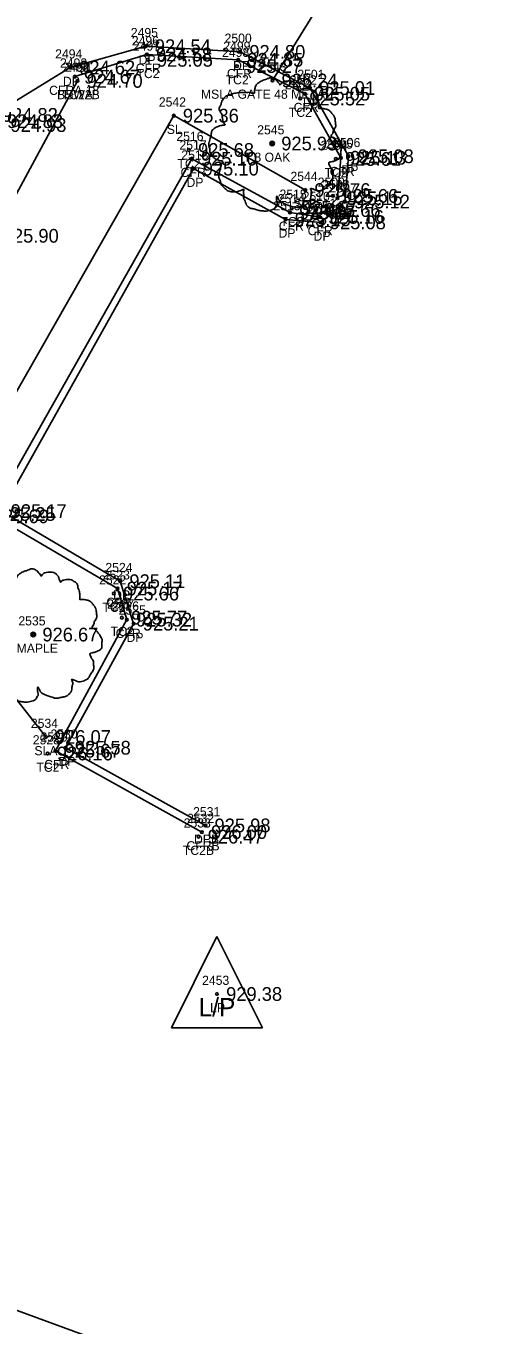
# Model space of a CAD drawing. Extents: x 1575382 to 1578175, y 1099175 to 1101955.
# Drawn here: x 1576828.4 to 1576879.7, y 1100126.4 to 1100268.6 of the extents above; entities that cross this region are included whole.
import ezdxf

# ---------------------------------------------------------------- set-up
doc = ezdxf.new("R2010")
doc.units = 0
for name, color, linetype in [('RD_EX_Conc', 7, 'Continuous'), ('RD_EX_Conc_txCode', 7, 'Continuous'), ('RD_EX_DR_Pipe', 7, 'Continuous'), ('RD_EX_Driveway', 7, 'Continuous'), ('RD_EX_Driveway_txCode', 7, 'Continuous'), ('RD_EX_Misc', 7, 'Continuous'), ('RD_EX_Misc_txCode', 7, 'Continuous'), ('RD_EX_TX_Conc_ELEV', 7, 'Continuous'), ('RD_EX_TX_Driveway_ELEV', 7, 'Continuous'), ('RD_EX_TX_Misc_ELEV', 7, 'Continuous'), ('RD_EX_TX_UT_ELEV', 7, 'Continuous'), ('RD_EX_TX_VEG_ELEV', 7, 'Continuous'), ('RD_EX_UT', 7, 'Continuous'), ('RD_EX_UT_txCode', 7, 'Continuous'), ('RD_EX_VEG', 7, 'Continuous'), ('RD_EX_VEG_txCode', 7, 'Continuous'), ('RD_SMD_Locator', 7, 'Continuous')]:
    doc.layers.add(name, color=color, linetype=linetype)

msp = doc.modelspace()

# ---------------------------------------------------------------- linework, layer by layer
at = {"layer": 'RD_EX_Conc'}
for points in [[(1576833.8, 1100263.07), (1576841.69, 1100265.49), (1576851.69, 1100264.91), (1576859, 1100261.2), (1576862.95, 1100254.19), (1576862.57, 1100249.76), (1576860.52, 1100247.72), (1576857.37, 1100248.21), (1576846.61, 1100254.09), (1576824.56, 1100215.2), (1576838.48, 1100207.04), (1576839.5, 1100203.64), (1576831.67, 1100189.29), (1576847.72, 1100180.39)], [(1576790.59, 1100185.09), (1576808.85, 1100217.27), (1576824.9, 1100245.65), (1576834.09, 1100262.6)]]:
    msp.add_lwpolyline(points, dxfattribs=at)
at = {"layer": 'RD_EX_DR_Pipe'}
msp.add_lwpolyline([(1576756.71, 1100087.96), (1576786.44, 1100143.06), (1576786.44, 1100143.06), (1576927.31, 1100091.43)], dxfattribs=at)
at = {"layer": 'RD_EX_Driveway'}
msp.add_lwpolyline([(1576817.54, 1100252.08), (1576824.8, 1100258.88), (1576833.27, 1100264.06), (1576841.56, 1100266.4), (1576851.91, 1100265.78), (1576859.56, 1100261.82), (1576863.79, 1100254.36), (1576863.37, 1100249.4), (1576860.73, 1100247.12), (1576856.89, 1100247.45), (1576846.81, 1100253), (1576825.77, 1100215.52), (1576838.77, 1100207.85), (1576840.24, 1100203.2), (1576832.79, 1100189.62), (1576848.1, 1100181.12)], dxfattribs=at)
at = {"layer": 'RD_EX_Misc'}
msp.add_line((1576855.44, 1100262.65), (1576870.5, 1100286.96), dxfattribs=at)
at = {"layer": 'RD_EX_UT'}
for p, q in [((1576844.37, 1100158.95), (1576849.37, 1100168.95)), ((1576849.37, 1100168.95), (1576854.37, 1100158.95)), ((1576844.37, 1100158.95), (1576854.37, 1100158.95))]:
    msp.add_line(p, q, dxfattribs=at)
at = {"layer": 'RD_EX_VEG'}
msp.add_lwpolyline([(1576830.61, 1100190.8), (1576820.1, 1100204.16), (1576818.46, 1100212.97), (1576844.63, 1100258.8), (1576859.05, 1100250.66)], dxfattribs=at)
for centre, radius in [((1576855.41, 1100255.75), 0.25), ((1576855.4, 1100255.73), 0.0001), ((1576829.24, 1100202.01), 0.25), ((1576829.22, 1100201.99), 0.0001)]:
    msp.add_circle(centre, radius, dxfattribs=at)
for points in [[(1576855.54, 1100262.92), (1576855.24, 1100262.95), (1576854.92, 1100262.85), (1576854.67, 1100262.75), (1576854.44, 1100262.67), (1576854.22, 1100262.57), (1576853.92, 1100262.4), (1576853.69, 1100262.2), (1576853.57, 1100261.95), (1576853.52, 1100261.72), (1576853.47, 1100261.45), (1576853.47, 1100261.27), (1576853.35, 1100261.25), (1576853.2, 1100261.27), (1576852.95, 1100261.35), (1576852.7, 1100261.35), (1576852.45, 1100261.35), (1576852.1, 1100261.32), (1576851.75, 1100261.32), (1576851.47, 1100261.27), (1576851.15, 1100261.22), (1576850.77, 1100261.1), (1576850.42, 1100260.97), (1576850.12, 1100260.72), (1576849.87, 1100260.25), (1576849.75, 1100259.9), (1576849.6, 1100259.65), (1576849.75, 1100259.2), (1576849.92, 1100258.85), (1576849.95, 1100258.65), (1576850.02, 1100258.22), (1576850.12, 1100258), (1576850.25, 1100257.8), (1576850.17, 1100257.77), (1576849.8, 1100257.72), (1576849.5, 1100257.62), (1576849.07, 1100257.4), (1576848.85, 1100257.17), (1576848.75, 1100256.85), (1576848.72, 1100256.5), (1576848.62, 1100256.3), (1576848.55, 1100256.02), (1576848.52, 1100255.95), (1576848.47, 1100255.62), (1576848.57, 1100255.17), (1576848.6, 1100254.82), (1576848.72, 1100254.6), (1576848.87, 1100254.42), (1576849.05, 1100254.17), (1576849.45, 1100253.95), (1576849.77, 1100253.85), (1576849.97, 1100253.82), (1576849.8, 1100253.33), (1576849.75, 1100252.98), (1576849.62, 1100252.58), (1576849.62, 1100252.5), (1576849.57, 1100252.03), (1576849.72, 1100251.7), (1576849.8, 1100251.33), (1576849.97, 1100251.1), (1576850.25, 1100250.8), (1576850.57, 1100250.58), (1576851.07, 1100250.45), (1576851.47, 1100250.48), (1576852.05, 1100250.65), (1576852.3, 1100250.73), (1576852.27, 1100250.55), (1576852.3, 1100250.18), (1576852.3, 1100249.75), (1576852.45, 1100249.43), (1576852.55, 1100249.15), (1576852.7, 1100248.9), (1576853.02, 1100248.68), (1576853.42, 1100248.6), (1576853.84, 1100248.45), (1576854.29, 1100248.38), (1576854.79, 1100248.35), (1576855.39, 1100248.5), (1576855.67, 1100248.63), (1576855.77, 1100248.8), (1576855.97, 1100249.18), (1576855.92, 1100249.4), (1576855.94, 1100250), (1576856.04, 1100249.83), (1576856.22, 1100249.48), (1576856.72, 1100249.18), (1576857.12, 1100249), (1576857.59, 1100248.85), (1576857.89, 1100248.78), (1576858.37, 1100248.85), (1576858.74, 1100248.93), (1576859.12, 1100249.05), (1576859.42, 1100249.33), (1576859.59, 1100249.6), (1576859.64, 1100249.88), (1576859.72, 1100250.25), (1576859.77, 1100250.43)], [(1576859.77, 1100250.43), (1576859.69, 1100250.6), (1576859.64, 1100250.85), (1576859.72, 1100250.83), (1576859.89, 1100250.78), (1576860.17, 1100250.65), (1576860.39, 1100250.58), (1576860.72, 1100250.6), (1576860.99, 1100250.7), (1576861.44, 1100250.98), (1576861.72, 1100251.45), (1576861.99, 1100251.85), (1576862.07, 1100252.18), (1576862.02, 1100252.4), (1576861.99, 1100252.9), (1576861.79, 1100253.15), (1576861.74, 1100253.28), (1576861.64, 1100253.67), (1576861.72, 1100253.72), (1576861.99, 1100253.77), (1576862.37, 1100253.9), (1576862.64, 1100254.02), (1576862.87, 1100254.2), (1576862.94, 1100254.42), (1576862.92, 1100254.82), (1576862.97, 1100255.22), (1576862.89, 1100255.37), (1576862.79, 1100255.52), (1576862.72, 1100255.72), (1576862.57, 1100255.87), (1576862.47, 1100256.02), (1576862.37, 1100256.12), (1576862.24, 1100256.27), (1576862.07, 1100256.4), (1576861.92, 1100256.45), (1576861.87, 1100256.6), (1576862.02, 1100256.8), (1576862.07, 1100256.9), (1576862.09, 1100257.12), (1576862.32, 1100257.47), (1576862.37, 1100257.87), (1576862.32, 1100258.3), (1576862.27, 1100258.57), (1576862.12, 1100258.85), (1576861.92, 1100259.1), (1576861.79, 1100259.27), (1576861.62, 1100259.4), (1576861.29, 1100259.52), (1576861.04, 1100259.57), (1576860.69, 1100259.57), (1576860.49, 1100259.62), (1576860.52, 1100259.67), (1576860.52, 1100259.82), (1576860.52, 1100260.1), (1576860.44, 1100260.55), (1576860.29, 1100261.05), (1576860.29, 1100261.07), (1576860.19, 1100261.32), (1576859.97, 1100261.52), (1576859.79, 1100261.62), (1576859.59, 1100261.75), (1576859.34, 1100261.77), (1576859.04, 1100261.77), (1576858.77, 1100261.72), (1576858.57, 1100261.62), (1576858.39, 1100261.5), (1576858.32, 1100261.65), (1576858.22, 1100261.95), (1576858.17, 1100262.1), (1576858.02, 1100262.27), (1576857.79, 1100262.47), (1576857.34, 1100262.6), (1576856.72, 1100262.52), (1576856.42, 1100262.32), (1576856.27, 1100262.15), (1576856.22, 1100262.27), (1576856.02, 1100262.47), (1576855.92, 1100262.65), (1576855.74, 1100262.77), (1576855.59, 1100262.87), (1576855.49, 1100262.92)], [(1576829.37, 1100209.18), (1576829.07, 1100209.2), (1576828.74, 1100209.1), (1576828.49, 1100209), (1576828.27, 1100208.93), (1576828.04, 1100208.83), (1576827.74, 1100208.65), (1576827.52, 1100208.45), (1576827.39, 1100208.2), (1576827.34, 1100207.98), (1576827.29, 1100207.7), (1576827.29, 1100207.53), (1576827.17, 1100207.5), (1576827.02, 1100207.53), (1576826.77, 1100207.6), (1576826.52, 1100207.6), (1576826.27, 1100207.6), (1576825.92, 1100207.58), (1576825.57, 1100207.58), (1576825.3, 1100207.53), (1576824.97, 1100207.48), (1576824.6, 1100207.35), (1576824.25, 1100207.23), (1576823.95, 1100206.98), (1576823.7, 1100206.5), (1576823.57, 1100206.16), (1576823.42, 1100205.91), (1576823.57, 1100205.46), (1576823.75, 1100205.11), (1576823.77, 1100204.91), (1576823.85, 1100204.48), (1576823.95, 1100204.26), (1576824.07, 1100204.06), (1576824, 1100204.03), (1576823.62, 1100203.98), (1576823.32, 1100203.88), (1576822.9, 1100203.66), (1576822.67, 1100203.43), (1576822.57, 1100203.11), (1576822.55, 1100202.76), (1576822.45, 1100202.56), (1576822.37, 1100202.28), (1576822.35, 1100202.21), (1576822.3, 1100201.88), (1576822.4, 1100201.43), (1576822.42, 1100201.08), (1576822.55, 1100200.86), (1576822.7, 1100200.68), (1576822.87, 1100200.43), (1576823.27, 1100200.21), (1576823.6, 1100200.11), (1576823.8, 1100200.08), (1576823.62, 1100199.58), (1576823.57, 1100199.23), (1576823.45, 1100198.83), (1576823.45, 1100198.76), (1576823.4, 1100198.28), (1576823.55, 1100197.96), (1576823.62, 1100197.58), (1576823.8, 1100197.36), (1576824.07, 1100197.06), (1576824.4, 1100196.83), (1576824.9, 1100196.71), (1576825.3, 1100196.73), (1576825.87, 1100196.91), (1576826.12, 1100196.98), (1576826.1, 1100196.81), (1576826.12, 1100196.43), (1576826.12, 1100196.01), (1576826.27, 1100195.68), (1576826.37, 1100195.41), (1576826.52, 1100195.16), (1576826.84, 1100194.94), (1576827.24, 1100194.86), (1576827.67, 1100194.71), (1576828.12, 1100194.64), (1576828.62, 1100194.61), (1576829.22, 1100194.76), (1576829.49, 1100194.89), (1576829.59, 1100195.06), (1576829.79, 1100195.43), (1576829.74, 1100195.66), (1576829.77, 1100196.26), (1576829.87, 1100196.08), (1576830.04, 1100195.73), (1576830.54, 1100195.43), (1576830.94, 1100195.26), (1576831.42, 1100195.11), (1576831.72, 1100195.03), (1576832.19, 1100195.11), (1576832.57, 1100195.18), (1576832.94, 1100195.31), (1576833.24, 1100195.58), (1576833.42, 1100195.86), (1576833.47, 1100196.13), (1576833.54, 1100196.51), (1576833.59, 1100196.68)], [(1576833.59, 1100196.68), (1576833.52, 1100196.86), (1576833.47, 1100197.11), (1576833.54, 1100197.08), (1576833.72, 1100197.03), (1576833.99, 1100196.91), (1576834.22, 1100196.83), (1576834.54, 1100196.86), (1576834.82, 1100196.96), (1576835.27, 1100197.23), (1576835.54, 1100197.71), (1576835.82, 1100198.11), (1576835.89, 1100198.43), (1576835.84, 1100198.66), (1576835.82, 1100199.16), (1576835.62, 1100199.41), (1576835.57, 1100199.53), (1576835.47, 1100199.93), (1576835.54, 1100199.98), (1576835.82, 1100200.03), (1576836.19, 1100200.16), (1576836.47, 1100200.28), (1576836.69, 1100200.46), (1576836.77, 1100200.68), (1576836.74, 1100201.08), (1576836.79, 1100201.48), (1576836.72, 1100201.63), (1576836.62, 1100201.78), (1576836.54, 1100201.98), (1576836.39, 1100202.13), (1576836.29, 1100202.28), (1576836.19, 1100202.38), (1576836.07, 1100202.53), (1576835.89, 1100202.66), (1576835.74, 1100202.71), (1576835.69, 1100202.86), (1576835.84, 1100203.06), (1576835.89, 1100203.16), (1576835.92, 1100203.38), (1576836.14, 1100203.73), (1576836.19, 1100204.13), (1576836.14, 1100204.56), (1576836.09, 1100204.83), (1576835.94, 1100205.11), (1576835.74, 1100205.36), (1576835.62, 1100205.53), (1576835.44, 1100205.66), (1576835.12, 1100205.78), (1576834.87, 1100205.83), (1576834.52, 1100205.83), (1576834.32, 1100205.88), (1576834.34, 1100205.93), (1576834.34, 1100206.08), (1576834.34, 1100206.36), (1576834.27, 1100206.8), (1576834.12, 1100207.3), (1576834.12, 1100207.33), (1576834.02, 1100207.58), (1576833.79, 1100207.78), (1576833.62, 1100207.88), (1576833.42, 1100208), (1576833.17, 1100208.03), (1576832.87, 1100208.03), (1576832.59, 1100207.98), (1576832.39, 1100207.88), (1576832.22, 1100207.75), (1576832.14, 1100207.9), (1576832.04, 1100208.2), (1576831.99, 1100208.35), (1576831.84, 1100208.53), (1576831.62, 1100208.73), (1576831.17, 1100208.85), (1576830.54, 1100208.78), (1576830.24, 1100208.58), (1576830.09, 1100208.4), (1576830.04, 1100208.53), (1576829.84, 1100208.73), (1576829.74, 1100208.9), (1576829.57, 1100209.03), (1576829.42, 1100209.13), (1576829.32, 1100209.18)]]:
    msp.add_spline(points, degree=3, dxfattribs=at)
at = {"layer": 'RD_SMD_Locator'}
for centre in [(1576841.56, 1100266.4), (1576841.69, 1100265.49), (1576841.79, 1100264.91), (1576851.69, 1100264.91), (1576851.91, 1100265.78), (1576833.27, 1100264.06), (1576851.56, 1100264.23), (1576833.8, 1100263.07), (1576834.09, 1100262.6), (1576834.09, 1100262.6), (1576855.44, 1100262.65), (1576859.56, 1100261.82), (1576858.48, 1100260.67), (1576859, 1100261.2), (1576844.63, 1100258.8), (1576846.29, 1100255.04), (1576855.41, 1100255.75), (1576846.61, 1100254.09), (1576862.4, 1100254.06), (1576862.95, 1100254.19), (1576863.79, 1100254.36), (1576846.81, 1100253), (1576859.05, 1100250.66), (1576862.08, 1100250.02), (1576862.57, 1100249.76), (1576863.37, 1100249.4), (1576857.37, 1100248.21), (1576857.56, 1100248.71), (1576860.15, 1100248.47), (1576860.52, 1100247.72), (1576856.89, 1100247.45), (1576860.73, 1100247.12), (1576838.77, 1100207.85), (1576838.08, 1100206.49), (1576838.48, 1100207.04), (1576838.96, 1100203.86), (1576839.5, 1100203.64), (1576829.24, 1100202.01), (1576840.24, 1100203.2), (1576830.61, 1100190.8), (1576831.67, 1100189.29), (1576832.79, 1100189.62), (1576830.82, 1100188.99), (1576848.1, 1100181.12), (1576847.35, 1100179.89), (1576847.72, 1100180.39), (1576849.37, 1100162.67)]:
    msp.add_circle(centre, 0.15, dxfattribs=at)

# ---------------------------------------------------------------- texts
at = {"layer": 'RD_EX_Conc_txCode'}
for s, p in [('2496', (1576840.04, 1100266.49)), ('2497', (1576840.16, 1100265.91)), ('2498', (1576849.93, 1100265.23)), ('2499', (1576850.06, 1100265.91)), ('2493', (1576832.17, 1100264.07)), ('2492', (1576832.46, 1100263.6)), ('2491', (1576832.74, 1100263.6)), ('CFR', (1576840.47, 1100263.49)), ('TC2', (1576840.55, 1100262.91)), ('CFR', (1576850.46, 1100262.91)), ('CFRA 18', (1576830.98, 1100261.07)), ('TC2', (1576850.32, 1100262.23)), ('2503', (1576856.81, 1100261.67)), ('2502', (1576857.33, 1100262.2)), ('BSW2B', (1576831.85, 1100260.6)), ('TC2A', (1576832.35, 1100260.6)), ('TC2', (1576857.24, 1100258.67)), ('CFR', (1576857.77, 1100259.2)), ('2516', (1576844.92, 1100256.04)), ('2505', (1576861.28, 1100255.19)), ('2517', (1576845.26, 1100255.09)), ('2504', (1576860.73, 1100255.06)), ('TC2', (1576845.04, 1100253.04)), ('CFR', (1576845.38, 1100252.09)), ('2509', (1576860.41, 1100251.02)), ('TC2', (1576861.16, 1100252.06)), ('CFR', (1576861.72, 1100252.19)), ('2515', (1576856.22, 1100249.71)), ('2510', (1576858.76, 1100249.47)), ('2508', (1576860.9, 1100250.76)), ('2514', (1576856.02, 1100249.21)), ('2511', (1576859.46, 1100248.72)), ('TC2', (1576856.32, 1100246.71)), ('TC2', (1576860.83, 1100248.02)), ('CFR', (1576861.34, 1100247.76)), ('CFR', (1576856.14, 1100246.21)), ('TC2', (1576858.9, 1100246.47)), ('CFR', (1576859.3, 1100245.72)), ('2522', (1576836.45, 1100207.49)), ('2523', (1576836.85, 1100208.04)), ('TC2', (1576836.83, 1100204.49)), ('CFR', (1576837.25, 1100205.04)), ('2527', (1576837.33, 1100204.86)), ('2526', (1576837.85, 1100204.64)), ('TC2', (1576837.72, 1100201.86)), ('CFR', (1576838.27, 1100201.64)), ('2528', (1576829.19, 1100189.99)), ('2529', (1576830.04, 1100190.29)), ('TC2', (1576829.58, 1100186.99)), ('CFR', (1576830.44, 1100187.29)), ('2532', (1576846.09, 1100181.39)), ('2533', (1576845.72, 1100180.89)), ('CFRB', (1576846.02, 1100178.39)), ('TC2B', (1576845.63, 1100177.89))]:
    msp.add_text(s, height=1, dxfattribs=at).set_placement(p)
at = {"layer": 'RD_EX_Driveway_txCode'}
for s, p in [('2495', (1576839.93, 1100267.4)), ('2500', (1576850.2, 1100266.78)), ('2494', (1576831.64, 1100265.06)), ('DP', (1576840.78, 1100264.4)), ('DP', (1576851.13, 1100263.78)), ('2501', (1576858.17, 1100262.82)), ('DP', (1576832.49, 1100262.06)), ('DP', (1576858.78, 1100259.82)), ('2506', (1576862.1, 1100255.36)), ('2518', (1576845.46, 1100254)), ('DP', (1576863.01, 1100252.36)), ('DP', (1576846.03, 1100251)), ('2507', (1576861.7, 1100250.4)), ('2513', (1576855.55, 1100248.45)), ('2512', (1576859.38, 1100248.12)), ('DP', (1576862.59, 1100247.4)), ('DP', (1576856.11, 1100245.45)), ('DP', (1576859.95, 1100245.12)), ('2524', (1576837.14, 1100208.85)), ('DP', (1576837.99, 1100205.85)), ('2525', (1576838.61, 1100204.2)), ('DP', (1576839.46, 1100201.2)), ('2530', (1576831.13, 1100190.62)), ('DP', (1576832.01, 1100187.62)), ('2531', (1576846.75, 1100182.12)), ('DPB', (1576846.85, 1100179.12))]:
    msp.add_text(s, height=1, dxfattribs=at).set_placement(p)
at = {"layer": 'RD_EX_Misc_txCode'}
for s, p in [('2543', (1576854.03, 1100263.65)), ('MSLA GATE 48 METAL', (1576847.61, 1100260.65))]:
    msp.add_text(s, height=1, dxfattribs=at).set_placement(p)
at = {"layer": 'RD_EX_TX_Conc_ELEV'}
for s, p in [('924.58', (1576842.69, 1100264.74)), ('925.05', (1576842.79, 1100264.16)), ('925.27', (1576852.56, 1100263.48)), ('924.85', (1576852.69, 1100264.16)), ('924.67', (1576834.8, 1100262.32)), ('924.70', (1576835.09, 1100261.85)), ('924.70', (1576835.09, 1100261.85)), ('925.05', (1576860, 1100260.45)), ('925.52', (1576859.48, 1100259.92)), ('924.83', (1576826.37, 1100257.44)), ('924.93', (1576826.74, 1100257.02)), ('924.93', (1576826.74, 1100257.02)), ('925.68', (1576847.29, 1100254.29)), ('925.10', (1576847.61, 1100253.34)), ('925.61', (1576863.4, 1100253.31)), ('925.13', (1576863.95, 1100253.44)), ('925.66', (1576863.08, 1100249.27)), ('925.15', (1576863.57, 1100249.01)), ('925.67', (1576858.56, 1100247.96)), ('925.66', (1576861.15, 1100247.72)), ('925.17', (1576858.37, 1100247.46)), ('925.16', (1576861.52, 1100246.97)), ('925.90', (1576825.9, 1100244.9)), ('925.69', (1576824.82, 1100214.2)), ('925.25', (1576825.56, 1100214.45)), ('925.17', (1576839.48, 1100206.29)), ('925.66', (1576839.08, 1100205.74)), ('925.77', (1576839.96, 1100203.11)), ('925.32', (1576840.5, 1100202.89)), ('926.16', (1576831.82, 1100188.24)), ('925.67', (1576832.67, 1100188.54)), ('926.00', (1576848.72, 1100179.64)), ('926.47', (1576848.35, 1100179.14))]:
    msp.add_text(s, height=1.5, dxfattribs=at).set_placement(p)
at = {"layer": 'RD_EX_TX_Driveway_ELEV'}
for s, p in [('924.54', (1576842.56, 1100265.65)), ('924.80', (1576852.91, 1100265.03)), ('924.62', (1576834.27, 1100263.31)), ('925.01', (1576860.56, 1100261.07)), ('924.82', (1576825.8, 1100258.13)), ('925.08', (1576864.79, 1100253.61)), ('925.10', (1576847.81, 1100252.25)), ('925.12', (1576864.37, 1100248.65)), ('925.15', (1576857.89, 1100246.7)), ('925.08', (1576861.73, 1100246.37)), ('925.17', (1576826.77, 1100214.77)), ('925.11', (1576839.77, 1100207.1)), ('925.21', (1576841.24, 1100202.45)), ('925.58', (1576833.79, 1100188.87)), ('925.98', (1576849.1, 1100180.37))]:
    msp.add_text(s, height=1.5, dxfattribs=at).set_placement(p)
at = {"layer": 'RD_EX_TX_Misc_ELEV'}
msp.add_text('925.24', height=1.5, dxfattribs=at).set_placement((1576856.44, 1100261.9))
at = {"layer": 'RD_EX_TX_UT_ELEV'}
msp.add_text('929.38', height=1.5, dxfattribs=at).set_placement((1576850.37, 1100161.92))
at = {"layer": 'RD_EX_TX_VEG_ELEV'}
for s, p in [('925.36', (1576845.63, 1100258.05)), ('925.93', (1576856.41, 1100255)), ('925.76', (1576860.05, 1100249.91)), ('926.67', (1576830.24, 1100201.26)), ('926.07', (1576831.61, 1100190.05))]:
    msp.add_text(s, height=1.5, dxfattribs=at).set_placement(p)
at = {"layer": 'RD_EX_UT'}
msp.add_text('L/P', height=2, dxfattribs=at).set_placement((1576847.36, 1100160.23))
at = {"layer": 'RD_EX_UT_txCode'}
for s, p in [('2453', (1576847.74, 1100163.67)), ('LP', (1576848.61, 1100160.67))]:
    msp.add_text(s, height=1, dxfattribs=at).set_placement(p)
at = {"layer": 'RD_EX_VEG_txCode'}
for s, p in [('2542', (1576843, 1100259.8)), ('SL', (1576843.87, 1100256.8)), ('2545', (1576853.78, 1100256.75)), ('T 8 OAK', (1576852.28, 1100253.75)), ('2544', (1576857.42, 1100251.66)), ('SLB', (1576857.82, 1100248.66)), ('2535', (1576827.61, 1100203.01)), ('T 8 MAPLE', (1576825.11, 1100200.01)), ('2534', (1576828.98, 1100191.8)), ('SLA', (1576829.37, 1100188.8))]:
    msp.add_text(s, height=1, dxfattribs=at).set_placement(p)

doc.saveas('drawing.dxf')
